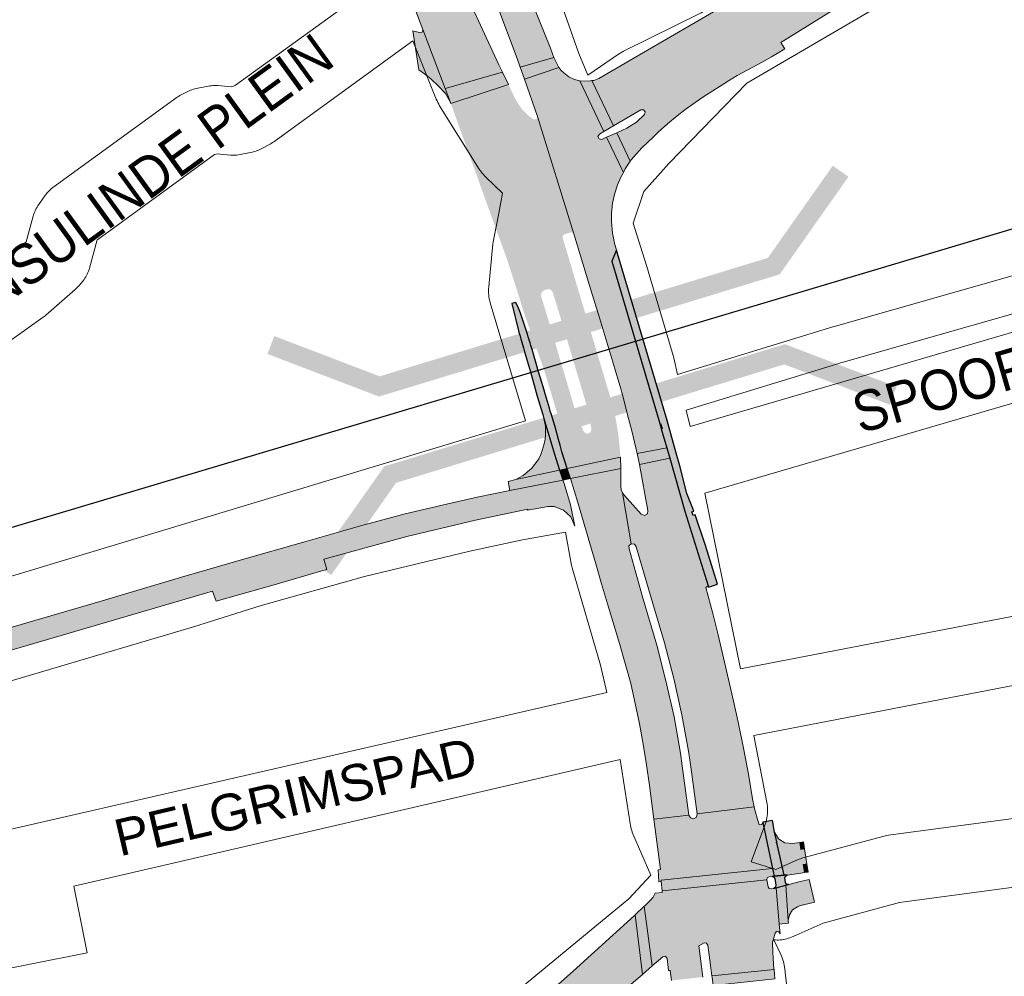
# Paper-space layout 'Layout1' of a CAD drawing. Header units: metres. Extents: x 123097 to 144122, y 392739 to 407589.
# Tile 350 of 510: x 135225 to 135413, y 396833 to 397016. Entities that reach past the tile are written whole.
import ezdxf
from ezdxf.enums import TextEntityAlignment as Align

# ---------------------------------------------------------------- set-up
doc = ezdxf.new("R2010")
doc.units = ezdxf.units.M
doc.header["$MEASUREMENT"] = 0
for name, color, linetype, lineweight in [('gs-anno-wegen algemeen tekst', 7, 'Continuous', 0), ('gs-knt-aanvullende hoofdweg', 7, 'Continuous', 0), ('gs-knt-fietspaden', 7, 'Continuous', 0), ('gs-knt-hoofdweg', 7, 'Continuous', 0), ('gs-knt-spoorlijn', 7, 'Continuous', 30), ('gs-knt-wegen algemeen', 7, 'Continuous', 0), ('gs-symb-viaduct', 7, 'Continuous', 0), ('ir-ARC-asfalt-hoofdwegen-te inspecteren', 5, 'Continuous', 0), ('ir-ARC-fietspaden naastliggend- te inspecteren', 1, 'Continuous', 0)]:
    doc.layers.add(name, color=color, linetype=linetype, lineweight=lineweight)
doc.styles.add('Style-Arial', font='arial.ttf')

# ---------------------------------------------------------------- blocks, each defined once
blk = doc.blocks.new('gg0-viaduct_6')
at = {"layer": 'gs-symb-viaduct', "linetype": 'Continuous'}
blk.add_hatch(color=7, dxfattribs=at).paths.add_polyline_path([(-55.76, -16.89), (-58, -14), (-40, 0), (40, 0), (58, -14), (55.76, -16.89), (38.75, -3.66), (-38.75, -3.66)])

psp = doc.layouts.get("Layout1")

# ---------------------------------------------------------------- hatches: boundary and pattern name
at = {"layer": 'ir-ARC-asfalt-hoofdwegen-te inspecteren', "linetype": 'Continuous', "lineweight": 13}
for points in [[(135306.219, 397041.983), (135307.577, 397039.06), (135312.857, 397027.047), (135316.164, 397018.697), (135320.048, 397008.394), (135320.637, 397006.755), (135327.051, 397008.583), (135326.387, 397010.371), (135320.393, 397025.378), (135318.334, 397029.901), (135314.748, 397037.775), (135309.359, 397050.276), (135307.674, 397053.85), (135306.391, 397056.571), (135302.196, 397065.48), (135300.126, 397069.876), (135299.407, 397071.401), (135295.267, 397080.19), (135294.654, 397081.492), (135285.274, 397101.471), (135283.58, 397105.066), (135282.847, 397106.621), (135280.616, 397111.357), (135278.944, 397110.549), (135265.731, 397138.631), (135267.429, 397139.447), (135262.572, 397149.793), (135261.199, 397152.717), (135260.795, 397153.576), (135259.082, 397152.804), (135250.053, 397172.125), (135251.739, 397172.891), (135246.893, 397183.265), (135245.202, 397182.503), (135243.241, 397186.698), (135244.934, 397187.475), (135240.64, 397196.619), (135233.284, 397193.185), (135255.198, 397146.335), (135274.971, 397104.061), (135286.918, 397080.413), (135296.265, 397062.567), (135301.751, 397051.601)], [(135305.932, 397030.157), (135306.035, 397030.754), (135306.633, 397030.854), (135308.795, 397029.57), (135312.646, 397027.282), (135312.857, 397027.047), (135307.577, 397039.06), (135306.239, 397038.421), (135304.869, 397041.352), (135301.685, 397048.168), (135300.318, 397050.946), (135294.599, 397062.572), (135283.705, 397082.972), (135275.278, 397097.894), (135253.059, 397145.34), (135231.126, 397192.177), (135225.357, 397189.483), (135247.287, 397142.632), (135260.028, 397115.412), (135258.322, 397114.614), (135259.353, 397112.411), (135263.253, 397104.077), (135264.416, 397101.593), (135266.251, 397097.672), (135270.146, 397089.361), (135274.363, 397080.417), (135275.477, 397078.052), (135276.47, 397075.947), (135281.004, 397066.034), (135281.938, 397063.994), (135282.902, 397061.886), (135289.293, 397046.649), (135289.804, 397045.358), (135290.482, 397043.647), (135293.889, 397035.042), (135295.407, 397031.104), (135297.171, 397026.544), (135299.977, 397019.293), (135302.042, 397013.958), (135306.307, 397002.671), (135317.251, 397005.79), (135316.567, 397007.219), (135306.024, 397029.958)], [(135307.316, 397000), (135306.307, 397002.671), (135302.042, 397013.958), (135301.92, 397013.45), (135301.41, 397013.34), (135300.12, 397013.66), (135301.292, 397006.244), (135302.318, 397005.492), (135303.58, 397004.52), (135305.03, 397003.111), (135306.372, 397001.702)], [(135307.391, 396999.78), (135318.38, 397003.43), (135317.251, 397005.79), (135306.307, 397002.671), (135307.316, 397000)], [(135336.62, 396994.459), (135338.44, 396995.527), (135334.332, 397004.175), (135333.643, 397004.078), (135332.028, 397004.125)], [(135339.062, 396994.218), (135337.133, 396993.357), (135340.332, 396986.621), (135340.699, 396987.306), (135341.65, 396988.77)], [(135319.806, 396928.012), (135328.157, 396929.786), (135327.159, 396932.841), (135326.46, 396935.21), (135325.144, 396939.674), (135325.445, 396938.129), (135325.467, 396936.555), (135325.364, 396935.689), (135325.201, 396934.833), (135324.844, 396933.558), (135324.538, 396932.741), (135324.167, 396931.944), (135324.076, 396931.75), (135322.795, 396930.077), (135321.174, 396928.731)], [(135340.19, 396925.46), (135341.81, 396915.735), (135342.428, 396915.663), (135342.749, 396915.129), (135345.448, 396906.06), (135348.21, 396896.78), (135349.98, 396889.97), (135351.52, 396883.08), (135352.78, 396876.12), (135353.128, 396873.545), (135354.4, 396864.12), (135365.317, 396865.513), (135365.02, 396867.02), (135364.232, 396871.691), (135363.331, 396876.34), (135362.952, 396878.264), (135362.049, 396882.574), (135361.035, 396887.063), (135358.419, 396898.31), (135357.392, 396902.416), (135356.054, 396907.351), (135356.305, 396907.585), (135356.616, 396907.44), (135352.047, 396921.951), (135349.193, 396932.044), (135343.4, 396930.88), (135345.02, 396922.09), (135344.921, 396921.444), (135344.351, 396921.124), (135343.748, 396921.378), (135340.53, 396924.92)], [(135328.157, 396929.786), (135319.806, 396928.012), (135318.323, 396927.592), (135318.631, 396925.871), (135328.776, 396927.894)], [(135346.178, 396863.098), (135352.86, 396863.9), (135351.584, 396873.32), (135351.26, 396875.71), (135350.01, 396882.67), (135348.47, 396889.56), (135346.69, 396896.35), (135343.972, 396905.581), (135341.41, 396914.76), (135341.392, 396915.337), (135341.81, 396915.735), (135340.19, 396925.46), (135339.94, 396926.05), (135339.87, 396926.7), (135339.84, 396930.1), (135330.215, 396928.181), (135331.615, 396923.626), (135333.901, 396915.752), (135335.051, 396911.921), (135336.158, 396908.098), (135337.296, 396904.273), (135339.593, 396896.696), (135340.704, 396892.885), (135341.728, 396889.046), (135342.614, 396885.221), (135343.412, 396881.333), (135344.096, 396877.424), (135344.717, 396873.512), (135345.305, 396869.534)], [(135164.53, 396876.023), (135162.912, 396882.07), (135240.784, 396904.831), (135255.927, 396909.36), (135267.565, 396912.73), (135279.224, 396916.059), (135290.855, 396919.341), (135298.66, 396921.424), (135306.518, 396923.296), (135312.424, 396924.615), (135318.631, 396925.871), (135328.776, 396927.894), (135328.999, 396927.21), (135330.225, 396923.174), (135331.084, 396919.113), (135330.288, 396920.842), (135328.895, 396922.14), (135327.114, 396922.813), (135325.857, 396922.862), (135325.235, 396922.742), (135322.04, 396922.128), (135322.053, 396922.34), (135312.11, 396920.212), (135298.955, 396917.13), (135283.138, 396912.798), (135283.704, 396910.809), (135282.728, 396910.54), (135273.64, 396907.903), (135271.593, 396907.332), (135262.553, 396904.734), (135261.87, 396906.695), (135167.264, 396878.958), (135167.827, 396876.978)], [(135352.86, 396863.9), (135346.178, 396863.098), (135347.428, 396853.526), (135346.994, 396853.437), (135347.131, 396851.173), (135347.563, 396851.222), (135347.542, 396851.461), (135368.831, 396853.71), (135366.953, 396862.564), (135366.777, 396862.094), (135366.279, 396862.035), (135366.007, 396862.872), (135365.432, 396864.927), (135365.317, 396865.513), (135354.4, 396864.12), (135354.266, 396863.514), (135353.732, 396863.198), (135353.147, 396863.364)], [(135367.758, 396851.525), (135367.814, 396851.914), (135368.15, 396852.116), (135368.771, 396852.196), (135369.145, 396852.231), (135368.831, 396853.71), (135347.542, 396851.461), (135347.563, 396851.222), (135347.734, 396849.41)], [(135349.54, 396832.313), (135355.513, 396832.967), (135355.243, 396835.001), (135354.719, 396838.959), (135355.792, 396839.492), (135356.219, 396839.442), (135356.445, 396839.077), (135356.952, 396835.233), (135357.24, 396833.213), (135369.099, 396834.419), (135369.094, 396834.482), (135368.913, 396836.607), (135368.869, 396837.725), (135368.841, 396839.579), (135369.297, 396841.377), (135369.606, 396841.672), (135370.029, 396841.616), (135370.252, 396841.252), (135370.092, 396843.101), (135369.494, 396850.008), (135369.068, 396849.892), (135368.568, 396849.802), (135368.199, 396849.875), (135367.991, 396850.188), (135367.758, 396851.525), (135347.734, 396849.41), (135347.75, 396849.109), (135346.413, 396849.002), (135346.013, 396848.232), (135345.463, 396847.569), (135344.404, 396846.574), (135344.271, 396846.516), (135345.803, 396835.135), (135347.845, 396836.864), (135348.368, 396836.966), (135348.691, 396836.542), (135348.98, 396834.21), (135349.293, 396834.239)], [(135371.337, 396850.51), (135371.8, 396843.782), (135372.032, 396844.863), (135372.647, 396845.782), (135373.558, 396846.409), (135373.954, 396846.55), (135376.805, 396847.291), (135375.827, 396851.589), (135374.119, 396851.194), (135371.911, 396850.666), (135371.892, 396850.661)], [(135371.8, 396843.782), (135371.337, 396850.51), (135369.494, 396850.008), (135370.092, 396843.101), (135371.837, 396843.252), (135371.804, 396843.558)], [(135207.134, 396800.362), (135209.399, 396794.443), (135216.728, 396795.703), (135234.486, 396798.937), (135252.239, 396802.226), (135265.55, 396804.74), (135294.919, 396810.513), (135309.915, 396813.522), (135311.843, 396813.815), (135313.919, 396813.994), (135315.999, 396813.864), (135320.823, 396813.158), (135325.51, 396811.818), (135328.447, 396810.432), (135331.328, 396808.938), (135331.638, 396809.676), (135342.508, 396804.927), (135345.877, 396803.368), (135347.382, 396809.122), (135347.217, 396809.163), (135344.635, 396810.31), (135339.833, 396812.416), (135338.246, 396813.112), (135328.295, 396817.477), (135327.712, 396818.131), (135327.845, 396818.997), (135336.305, 396826.607), (135341.849, 396831.593), (135343.962, 396833.487), (135342.598, 396844.833), (135342.474, 396844.728), (135330.727, 396834.115), (135323.995, 396828.109), (135322.164, 396826.889), (135320.269, 396825.771), (135319.548, 396825.365), (135317.287, 396824.474), (135315.351, 396823.881), (135313.377, 396823.43), (135308.481, 396822.425), (135282.442, 396817.278), (135269.403, 396811.885), (135267.533, 396811.509), (135251.488, 396808.412), (135234.312, 396805.227), (135216.179, 396801.934)], [(135357.507, 396831.344), (135369.237, 396832.652), (135369.099, 396834.419), (135357.24, 396833.213), (135357.277, 396832.956)]]:
    psp.add_hatch(color=5, dxfattribs=at).paths.add_polyline_path(points, flags=0)
at = {"layer": 'ir-ARC-asfalt-hoofdwegen-te inspecteren', "linetype": 'Continuous', "lineweight": 13, "extrusion": (0, 0, -1)}
for points in [[(-135560.316, 397123.091), (-135570.745, 397129.216), (-135574.634, 397131.472), (-135584.345, 397137.082), (-135584.73, 397137.149), (-135585.045, 397136.918), (-135585.61, 397135.998), (-135586.011, 397135.897), (-135592.353, 397139.596), (-135594.976, 397141.123), (-135601.21, 397144.753), (-135603.622, 397146.158), (-135610.382, 397150.103), (-135612.332, 397151.241), (-135619.219, 397155.264), (-135621.81, 397156.778), (-135623.697, 397157.88), (-135623.797, 397158.297), (-135623.26, 397159.212), (-135623.204, 397159.606), (-135623.442, 397159.925), (-135626.999, 397161.985), (-135628.868, 397162.942), (-135623.744, 397171.791), (-135622.028, 397170.592), (-135619.91, 397169.361), (-135616.955, 397167.638), (-135612.002, 397164.75), (-135609.513, 397163.298), (-135603.017, 397159.519), (-135600.997, 397158.348), (-135593.958, 397154.27), (-135567.182, 397135.204), (-135447.6, 397065.306), (-135393.814, 397033.955), (-135388.594, 397034.332), (-135383.675, 397031.435), (-135383.024, 397031.058), (-135375.885, 397026.885), (-135375.197, 397026.547), (-135374.523, 397026.215), (-135373.135, 397025.599), (-135370.749, 397024.822), (-135369.371, 397024.235), (-135342.214, 397008.426), (-135335.655, 397004.561), (-135334.672, 397004.223), (-135334.332, 397004.175), (-135338.44, 396995.527), (-135340.267, 396996.599), (-135343.669, 396998.583), (-135344.175, 396998.613), (-135344.498, 396998.222), (-135344.373, 396997.731), (-135342.815, 396996.253), (-135341.011, 396995.088), (-135339.062, 396994.218), (-135341.65, 396988.77), (-135341.846, 396989.041), (-135343.867, 396991.342), (-135346.075, 396993.465), (-135346.956, 396994.313), (-135348.746, 396995.919), (-135350.597, 396997.455), (-135352.07, 396998.591), (-135354.019, 397000), (-135355.691, 397001.116), (-135358.624, 397002.97), (-135360.414, 397004.118), (-135362.039, 397005.152), (-135366.965, 397007.755), (-135368.592, 397008.707), (-135369.71, 397009.361), (-135371.196, 397010.23), (-135370.423, 397011.482), (-135380.488, 397017.691), (-135391.789, 397024.518), (-135406.436, 397033.194), (-135423.541, 397043.239), (-135435.484, 397050.22), (-135445.561, 397056.138), (-135458.967, 397064.01), (-135501.293, 397088.684), (-135523.054, 397101.369), (-135529.866, 397105.34), (-135540.692, 397111.651), (-135550.696, 397117.483)], [(-135323.935, 396997.346), (-135330.899, 396974.941), (-135333.88, 396965.026), (-135334.956, 396961.521), (-135335.511, 396959.677), (-135335.623, 396959.305), (-135336.377, 396956.8), (-135337.54, 396952.937), (-135338.694, 396949.103), (-135339.897, 396945.107), (-135339.971, 396944.861), (-135340.054, 396944.585), (-135340.176, 396944.178), (-135340.189, 396944.136), (-135341.334, 396939.669), (-135341.965, 396937.27), (-135342.96, 396932.95), (-135348.629, 396934.065), (-135346.525, 396941.225), (-135345.213, 396945.687), (-135345.099, 396946.076), (-135345.015, 396946.363), (-135344.941, 396946.613), (-135343.761, 396950.629), (-135342.642, 396954.436), (-135341.493, 396958.345), (-135340.758, 396960.845), (-135340.658, 396961.186), (-135338.157, 396969.697), (-135339.036, 396971.817), (-135338.644, 396973.147), (-135338.267, 396975.07), (-135338.179, 396975.728), (-135338.064, 396977.252), (-135338.075, 396978.78), (-135338.274, 396980.744), (-135338.68, 396982.675), (-135339.214, 396984.241), (-135339.869, 396985.755), (-135340.332, 396986.621), (-135337.133, 396993.357), (-135336.214, 396992.947), (-135335.696, 396993.026), (-135335.475, 396993.501), (-135335.749, 396993.948), (-135336.62, 396994.459), (-135332.028, 397004.125), (-135330.993, 397004.396), (-135329.896, 397004.925), (-135328.93, 397005.668), (-135328.471, 397006.131), (-135328.236, 397006.389), (-135328.017, 397006.66), (-135321.458, 397004.468)], [(-135374.931, 396857.433), (-135374.233, 396857.33), (-135374.014, 396858.674), (-135372.617, 396858.509), (-135371.168, 396858.595), (-135369.934, 396859.361), (-135369.215, 396860.622), (-135371.062, 396852.406), (-135371.607, 396852.456), (-135371.625, 396852.458), (-135373.862, 396852.765), (-135374.951, 396852.928), (-135374.684, 396854.484), (-135375.364, 396854.588)]]:
    psp.add_hatch(color=5, dxfattribs=at).paths.add_polyline_path(points, flags=0)
at = {"layer": 'ir-ARC-asfalt-hoofdwegen-te inspecteren', "linetype": 'Continuous', "lineweight": 13}
h = psp.add_hatch(color=5, dxfattribs=at)
h.paths.add_polyline_path([(135329.607, 396930.094), (135328.597, 396933.272), (135327.934, 396935.652), (135327.34, 396937.787), (135327.754, 396937.438), (135328.277, 396937.58), (135328.458, 396938.091), (135327.741, 396940.452), (135327.604, 396940.904), (135327.527, 396941.156), (135327.455, 396941.395), (135327.294, 396941.926), (135326.723, 396943.856), (135326.471, 396944.692), (135326.27, 396945.359), (135325.566, 396947.697), (135325.059, 396949.269), (135324.956, 396949.588), (135323.731, 396953.055), (135323.464, 396953.812), (135323.288, 396954.312), (135322.949, 396955.275), (135322.876, 396955.484), (135322.715, 396955.945), (135321.305, 396959.986), (135320.996, 396960.967), (135320.26, 396963.392), (135318.08, 396970.14), (135316.52, 396974.47), (135315.168, 396978.168), (135307.559, 396999.288), (135307.391, 396999.78), (135318.38, 397003.43), (135319.55, 397000.96), (135320.049, 397000), (135321.03, 396998.659), (135322.21, 396997.49), (135323.22, 396996.75), (135323.753, 396996.837), (135323.935, 396997.346), (135330.899, 396974.941), (135330.616, 396975.208), (135330.23, 396975.16), (135329.03, 396974.82), (135328.759, 396974.58), (135328.71, 396974.221), (135331.671, 396964.342), (135332.714, 396960.862), (135333.264, 396959.018), (135333.379, 396958.633), (135334.125, 396956.133), (135335.278, 396952.272), (135336.427, 396948.42), (135337.619, 396944.428), (135337.692, 396944.183), (135337.773, 396943.911), (135337.897, 396943.495), (135337.916, 396943.431), (135338.2, 396942.48), (135338.88, 396939.53), (135338.973, 396938.961), (135339.373, 396936.501), (135339.8, 396932.26)])
h.paths.add_polyline_path([(135333.338, 396936.717), (135332.775, 396937.103), (135331.061, 396941.405), (135331.05, 396941.443), (135330.919, 396941.884), (135330.842, 396942.144), (135330.771, 396942.385), (135329.592, 396946.36), (135328.436, 396950.262), (135327.295, 396954.11), (135326.56, 396956.589), (135326.433, 396957.016), (135325.903, 396958.805), (135324.581, 396963.16), (135324.719, 396963.697), (135325.11, 396964.09), (135325.91, 396964.35), (135326.471, 396964.259), (135326.82, 396963.81), (135328.15, 396959.494), (135328.691, 396957.677), (135328.814, 396957.264), (135329.555, 396954.78), (135330.703, 396950.927), (135331.86, 396947.043), (135333.046, 396943.063), (135333.118, 396942.821), (135333.197, 396942.558), (135333.325, 396942.126), (135333.34, 396942.077), (135334.248, 396937.545), (135333.991, 396936.913)], flags=16)
at = {"layer": 'ir-ARC-fietspaden naastliggend- te inspecteren', "linetype": 'Continuous', "lineweight": 30}
for points in [[(135356.616, 396907.44), (135356.546, 396907.661), (135352.047, 396921.951), (135349.193, 396932.044), (135348.629, 396934.065), (135347.562, 396937.697), (135347.738, 396937.751), (135347.442, 396938.707), (135347.267, 396938.668), (135338.157, 396969.697), (135339.036, 396971.817), (135348.707, 396939.294), (135348.908, 396938.538), (135350.424, 396933.049), (135351.082, 396930.619), (135352.442, 396925.325), (135353.615, 396922.476), (135353.79, 396921.956), (135353.79, 396921.956), (135353.416, 396921.827), (135353.66, 396921.118), (135354.028, 396921.245), (135356.001, 396915.369), (135358.337, 396908.003)], [(135369.145, 396852.231), (135368.831, 396853.71), (135367.041, 396862.15), (135366.953, 396862.564), (135368.829, 396862.896), (135369.215, 396860.622), (135369.627, 396858.791), (135369.531, 396858.614), (135369.666, 396858.614), (135371.062, 396852.406)]]:
    psp.add_hatch(color=1, dxfattribs=at).paths.add_polyline_path(points)
for points in [[(135328.157, 396929.786), (135329.607, 396930.094), (135328.597, 396933.272), (135328.236, 396934.567), (135327.934, 396935.652), (135327.34, 396937.787), (135326.647, 396940.124), (135326.512, 396940.581), (135326.438, 396940.832), (135326.368, 396941.071), (135326.208, 396941.615), (135325.635, 396943.524), (135325.385, 396944.368), (135325.188, 396945.033), (135324.499, 396947.363), (135324.024, 396948.965), (135323.931, 396949.28), (135322.884, 396952.804), (135322.657, 396953.569), (135322.508, 396954.07), (135322.214, 396955.058), (135322.147, 396955.266), (135321.994, 396955.737), (135320.688, 396959.771), (135320.286, 396960.729), (135319.797, 396961.817), (135319.03, 396961.61), (135320.364, 396956.149), (135320.62, 396955.341), (135320.76, 396954.85), (135321.247, 396953.144), (135321.464, 396952.384), (135322.563, 396948.535), (135323.691, 396944.582), (135323.881, 396943.918), (135324.853, 396940.619), (135324.924, 396940.381), (135324.998, 396940.134), (135325.144, 396939.674), (135326.46, 396935.21), (135326.778, 396934.133), (135327.159, 396932.841)], [(135371.337, 396850.51), (135371.892, 396850.661), (135371.51, 396850.735), (135371.299, 396851.062), (135371.176, 396851.901), (135371.274, 396852.27), (135371.607, 396852.456), (135371.062, 396852.406), (135369.145, 396852.231), (135368.771, 396852.196), (135369.072, 396852.08), (135369.236, 396851.803), (135369.451, 396850.502), (135369.377, 396850.123), (135369.068, 396849.892), (135369.494, 396850.008)]]:
    psp.add_hatch(color=1, dxfattribs=at).paths.add_polyline_path(points, flags=0)

# ---------------------------------------------------------------- linework, layer by layer
at = {"layer": 'gs-knt-aanvullende hoofdweg', "color": 7, "linetype": 'Continuous', "flags": 128}
for points in [[(135329.279, 396917.941), (135321.073, 396916.454), (135311.027, 396914.33), (135290.889, 396909.467), (135270.958, 396903.84), (135259.46, 396900.217), (135259.334, 396900.179), (135196.478, 396881.581), (135170.3, 396873.313)], [(135207.256, 396805.401), (135209.872, 396805.908), (135209.936, 396805.92), (135210.235, 396805.97), (135210.3, 396805.979), (135224.515, 396807.895), (135314.84, 396826.283), (135314.908, 396826.297), (135315.2, 396826.353), (135336.368, 396843.794), (135341.344, 396847.894), (135345.56, 396852.454)]]:
    psp.add_lwpolyline(points, dxfattribs=at)
at = {"layer": 'gs-knt-fietspaden', "color": 7, "linetype": 'Continuous', "flags": 128}
for points in [[(135350.694, 396948.063), (135380.307, 396957.126), (135380.372, 396957.146), (135415.939, 396967.279), (135416.016, 396967.3), (135434.031, 396971.995), (135434.098, 396972.011), (135481.015, 396983.256), (135492.153, 396986.134), (135501.508, 396988.553), (135546.399, 397001.105), (135567.196, 397007.847), (135619.481, 397025.654), (135689.151, 397051.127)], [(135492.258, 396978.911), (135482.741, 396976.452), (135482.681, 396976.437), (135435.768, 396965.193), (135417.825, 396960.516), (135382.331, 396950.405), (135382.328, 396950.404), (135382.325, 396950.403), (135352.318, 396941.219)], [(135170.105, 396893.424), (135321.608, 396939.215)]]:
    psp.add_lwpolyline(points, dxfattribs=at)
at = {"layer": 'gs-knt-hoofdweg', "color": 7, "linetype": 'Continuous', "flags": 128}
for points in [[(135333.519, 397005.202), (135339.371, 397009.218), (135339.692, 397009.427), (135340.022, 397009.62), (135340.36, 397009.797), (135355.162, 397017.096), (135623.535, 397173.882), (135627.221, 397176.125)], [(135634.274, 397161.664), (135631.799, 397160.158), (135631.677, 397160.085), (135363.933, 397003.666), (135348.989, 396988.365), (135344.222, 396983.006), (135342.214, 396976.98)], [(135321.004, 397036.5), (135324.112, 397029.747), (135324.201, 397029.545), (135324.284, 397029.342), (135328.657, 397018.279), (135328.762, 397017.996), (135331.796, 397009.383), (135333.519, 397005.202)], [(135321.608, 396939.215), (135314.907, 396961.741), (135314.806, 396962.116), (135314.722, 396962.496), (135314.658, 396962.879), (135314.611, 396963.265), (135314.584, 396963.652), (135314.575, 396964.041), (135314.585, 396964.429), (135314.614, 396964.816), (135315.424, 396972.973), (135315.454, 396973.233), (135315.465, 396973.312), (135315.473, 396973.363), (135315.516, 396973.621), (135315.53, 396973.7), (135316.398, 396978.192), (135317.268, 396982.694), (135314.066, 396985.729), (135313.826, 396985.966), (135313.596, 396986.214), (135313.377, 396986.47), (135313.169, 396986.736), (135312.972, 396987.01), (135312.787, 396987.292), (135305.239, 396999.352), (135305.058, 396999.657), (135304.89, 396999.97), (135304.736, 397000.289), (135304.597, 397000.615), (135300.125, 397011.742)], [(135342.214, 396976.98), (135345.039, 396967.846), (135345.067, 396967.753), (135349.831, 396951.65), (135349.89, 396951.439), (135349.944, 396951.227), (135350.694, 396948.063)], [(135352.318, 396941.219), (135353.058, 396938.098)], [(135355.883, 396925.359), (135362.716, 396891.859)], [(135337.199, 396887.344), (135335.952, 396892.564), (135330.542, 396911.096), (135330.466, 396911.375), (135330.4, 396911.657), (135330.344, 396911.941), (135329.279, 396917.941)], [(135365.254, 396879.089), (135367.723, 396866.34), (135367.785, 396865.976), (135367.83, 396865.61), (135367.858, 396865.242), (135367.869, 396864.873), (135367.863, 396864.504), (135367.84, 396864.135), (135367.8, 396863.768), (135367.743, 396863.404), (135367.67, 396863.042), (135367.58, 396862.684), (135367.474, 396862.331), (135367.351, 396861.983), (135364.712, 396855.007)], [(135345.56, 396852.454), (135342.164, 396860.326), (135342.037, 396860.639), (135341.923, 396860.957), (135341.823, 396861.28), (135341.736, 396861.606), (135341.663, 396861.936), (135341.604, 396862.269), (135339.696, 396874.549)], [(135369.045, 396840.088), (135370.392, 396837.28), (135370.539, 396836.955), (135370.672, 396836.624), (135370.789, 396836.287), (135370.892, 396835.945), (135370.979, 396835.599), (135371.051, 396835.25), (135371.107, 396834.897), (135371.235, 396833.958), (135371.251, 396833.829), (135381.018, 396752.29), (135391.101, 396699.65)]]:
    psp.add_lwpolyline(points, dxfattribs=at)
at = {"layer": 'gs-knt-spoorlijn', "color": 7, "linetype": 'Continuous', "flags": 128}
psp.add_lwpolyline([(134986.283, 396848.094), (135586.8, 397027.306), (135733.58, 397076.219), (135790.701, 397097.302), (136787.994, 397497.452)], dxfattribs=at)
at = {"layer": 'gs-knt-wegen algemeen', "color": 7, "linetype": 'Continuous', "flags": 128}
for points in [[(135221.714, 396969.406), (135226.249, 396973.373), (135227.587, 396978.263), (135227.677, 396978.565), (135227.783, 396978.863), (135227.903, 396979.156), (135228.036, 396979.442), (135228.184, 396979.722), (135228.345, 396979.994), (135228.519, 396980.258), (135229.862, 396982.192), (135230.046, 396982.444), (135230.242, 396982.687), (135230.449, 396982.92), (135230.667, 396983.143), (135230.895, 396983.355), (135231.134, 396983.556), (135231.382, 396983.745), (135255.139, 397001.012), (135255.372, 397001.174), (135255.613, 397001.326), (135255.859, 397001.467), (135256.112, 397001.597), (135257.174, 397002.115), (135257.425, 397002.231), (135257.681, 397002.336), (135257.941, 397002.43), (135258.205, 397002.514), (135258.472, 397002.585), (135258.742, 397002.646), (135261.05, 397003.111), (135261.35, 397003.164), (135261.653, 397003.203), (135261.956, 397003.228), (135262.261, 397003.239), (135262.566, 397003.235), (135262.87, 397003.217), (135265.452, 397003.005), (135265.898, 397003.095), (135266.254, 397003.288), (135294.198, 397023.525)], [(135300.125, 397011.742), (135273.55, 396992.496), (135273.32, 396992.337), (135273.084, 396992.188), (135272.841, 396992.049), (135271.255, 396991.187), (135271.008, 396991.06), (135270.756, 396990.943), (135270.499, 396990.837), (135270.238, 396990.742), (135269.973, 396990.659), (135269.705, 396990.586), (135269.434, 396990.526), (135267.125, 396990.06), (135266.825, 396990.006), (135266.522, 396989.967), (135266.218, 396989.942), (135265.913, 396989.931), (135265.608, 396989.935), (135265.303, 396989.953), (135262.719, 396990.165), (135262.223, 396990.065), (135239.928, 396973.861), (135239.851, 396973.75), (135238.382, 396968.381), (135238.295, 396968.089), (135238.194, 396967.801), (135238.08, 396967.518), (135237.952, 396967.241), (135237.812, 396966.97), (135237.659, 396966.706), (135237.494, 396966.449), (135237.317, 396966.201), (135237.128, 396965.961), (135236.377, 396965.049), (135236.204, 396964.847), (135236.023, 396964.653), (135235.835, 396964.466), (135235.638, 396964.287), (135230.039, 396959.389), (135229.872, 396959.248), (135229.7, 396959.112), (135229.523, 396958.982), (135209.445, 396944.719)], [(135353.058, 396938.098), (135478.702, 396974.837)], [(135484.19, 396957.933), (135482.878, 396961.996), (135482.764, 396962.152), (135482.654, 396962.228), (135482.364, 396962.306), (135482.027, 396962.244), (135355.883, 396925.359)], [(135362.716, 396891.859), (135428.728, 396904.592), (135452.489, 396909.506), (135463.774, 396912.128), (135495.477, 396920.624)], [(135499.249, 396908.156), (135467.039, 396899.524), (135466.828, 396899.471), (135455.358, 396896.806), (135455.204, 396896.772), (135431.322, 396891.833), (135431.241, 396891.817), (135431.237, 396891.816), (135431.233, 396891.815), (135365.254, 396879.089)], [(135184.16, 396852.225), (135208.392, 396857.785), (135337.199, 396887.344)], [(135339.696, 396874.549), (135235.374, 396850.358)], [(135364.712, 396855.007), (135369.418, 396853.507), (135373.683, 396855.394), (135373.914, 396855.491), (135374.149, 396855.579), (135374.388, 396855.658), (135374.629, 396855.728), (135390.129, 396859.887), (135390.401, 396859.953), (135390.675, 396860.008), (135390.952, 396860.051), (135441.057, 396866.764), (135504.103, 396875.192)], [(135436.314, 396852.992), (135393.097, 396847.202), (135378.489, 396843.283), (135373.306, 396840.991), (135372.426, 396840.601), (135372.135, 396840.481), (135371.839, 396840.375), (135371.538, 396840.283), (135371.233, 396840.206), (135370.925, 396840.144), (135370.614, 396840.097), (135370.301, 396840.065), (135369.987, 396840.048), (135369.672, 396840.046), (135369.358, 396840.06), (135369.045, 396840.088)]]:
    psp.add_lwpolyline(points, dxfattribs=at)
psp.add_lwpolyline([(135235.374, 396850.358), (135237.908, 396837.616, -0.3705431), (135237.901, 396837.605), (135216.081, 396833.265)], format="xyb", dxfattribs=at)
at = {"layer": 'ir-ARC-asfalt-hoofdwegen-te inspecteren', "color": 5, "linetype": 'Continuous', "lineweight": 13}
for points in [[(135299.977, 397019.293), (135302.042, 397013.958), (135306.307, 397002.671), (135317.251, 397005.79), (135316.567, 397007.219), (135306.024, 397029.958)], [(135316.164, 397018.697), (135320.048, 397008.394), (135320.637, 397006.755), (135327.051, 397008.583), (135326.387, 397010.371), (135320.393, 397025.378)], [(135355.513, 396832.967), (135355.243, 396835.001), (135354.719, 396838.959), (135355.792, 396839.492), (135356.219, 396839.442), (135356.445, 396839.077), (135356.952, 396835.233), (135357.24, 396833.213), (135369.099, 396834.419), (135369.094, 396834.482), (135368.913, 396836.607), (135368.869, 396837.725), (135368.841, 396839.579), (135369.297, 396841.377), (135369.606, 396841.672), (135370.029, 396841.616), (135370.252, 396841.252), (135370.092, 396843.101), (135369.494, 396850.008), (135369.068, 396849.892), (135368.568, 396849.802), (135368.199, 396849.875), (135367.991, 396850.188), (135367.758, 396851.525), (135347.734, 396849.41), (135347.75, 396849.109), (135346.413, 396849.002), (135346.013, 396848.232), (135345.463, 396847.569), (135344.404, 396846.574), (135344.271, 396846.516), (135345.803, 396835.135), (135347.845, 396836.864), (135348.368, 396836.966), (135348.691, 396836.542), (135348.98, 396834.21), (135349.293, 396834.239), (135349.54, 396832.313)]]:
    psp.add_lwpolyline(points, dxfattribs=at)
at = {"layer": 'ir-ARC-asfalt-hoofdwegen-te inspecteren', "color": 5, "linetype": 'Continuous', "lineweight": 13, "flags": 128}
for points in [[(135369.371, 397024.235), (135342.214, 397008.426), (135335.655, 397004.561), (135334.672, 397004.223), (135334.332, 397004.175), (135338.44, 396995.527), (135340.267, 396996.599), (135343.669, 396998.583), (135344.175, 396998.613), (135344.498, 396998.222), (135344.373, 396997.731), (135342.815, 396996.253), (135341.011, 396995.088), (135339.062, 396994.218), (135341.65, 396988.77), (135341.846, 396989.041), (135343.867, 396991.342), (135346.075, 396993.465), (135346.956, 396994.313), (135348.746, 396995.919), (135350.597, 396997.455), (135352.07, 396998.591), (135354.019, 397000), (135355.691, 397001.116), (135358.624, 397002.97), (135360.414, 397004.118), (135362.039, 397005.152), (135366.965, 397007.755), (135368.592, 397008.707), (135369.71, 397009.361), (135371.196, 397010.23), (135370.423, 397011.482), (135380.488, 397017.691)], [(135167.264, 396878.958), (135261.87, 396906.695), (135262.553, 396904.734), (135271.593, 396907.332), (135273.64, 396907.903), (135282.728, 396910.54), (135283.704, 396910.809), (135283.138, 396912.798), (135298.955, 396917.13), (135312.11, 396920.212), (135322.053, 396922.34), (135322.04, 396922.128), (135325.235, 396922.742), (135325.857, 396922.862), (135327.114, 396922.813), (135328.895, 396922.14), (135330.288, 396920.842), (135331.084, 396919.113), (135330.225, 396923.174), (135328.999, 396927.21), (135328.776, 396927.894), (135318.631, 396925.871), (135312.424, 396924.615), (135306.518, 396923.296), (135298.66, 396921.424), (135290.855, 396919.341), (135279.224, 396916.059), (135267.565, 396912.73), (135255.927, 396909.36), (135240.784, 396904.831), (135162.912, 396882.07)], [(135341.849, 396831.593), (135343.962, 396833.487), (135342.598, 396844.833), (135342.474, 396844.728), (135330.727, 396834.115), (135323.995, 396828.109)]]:
    psp.add_lwpolyline(points, dxfattribs=at)
at = {"layer": 'ir-ARC-asfalt-hoofdwegen-te inspecteren', "color": 5, "linetype": 'Continuous', "lineweight": 13}
for points in [[(135307.316, 397000), (135306.307, 397002.671), (135302.042, 397013.958), (135301.92, 397013.45), (135301.41, 397013.34), (135300.12, 397013.66), (135301.292, 397006.244), (135302.318, 397005.492), (135303.58, 397004.52), (135305.03, 397003.111), (135306.372, 397001.702)], [(135327.051, 397008.583), (135320.637, 397006.755), (135321.458, 397004.468), (135328.017, 397006.66)], [(135307.391, 396999.78), (135318.38, 397003.43), (135317.251, 397005.79), (135306.307, 397002.671), (135307.316, 397000)], [(135323.935, 396997.346), (135330.899, 396974.941), (135333.88, 396965.026), (135334.956, 396961.521), (135335.511, 396959.677), (135335.623, 396959.305), (135336.377, 396956.8), (135337.54, 396952.937), (135338.694, 396949.103), (135339.897, 396945.107), (135339.971, 396944.861), (135340.054, 396944.585), (135340.176, 396944.178), (135340.189, 396944.136), (135341.334, 396939.669), (135341.965, 396937.27), (135342.96, 396932.95), (135348.629, 396934.065), (135346.525, 396941.225), (135345.213, 396945.687), (135345.099, 396946.076), (135345.015, 396946.363), (135344.941, 396946.613), (135343.761, 396950.629), (135342.642, 396954.436), (135341.493, 396958.345), (135340.758, 396960.845), (135340.658, 396961.186), (135338.157, 396969.697), (135339.036, 396971.817), (135338.644, 396973.147), (135338.267, 396975.07), (135338.179, 396975.728), (135338.064, 396977.252), (135338.075, 396978.78), (135338.274, 396980.744), (135338.68, 396982.675), (135339.214, 396984.241), (135339.869, 396985.755), (135340.332, 396986.621), (135337.133, 396993.357), (135336.214, 396992.947), (135335.696, 396993.026), (135335.475, 396993.501), (135335.749, 396993.948), (135336.62, 396994.459), (135332.028, 397004.125), (135330.993, 397004.396), (135329.896, 397004.925), (135328.93, 397005.668), (135328.471, 397006.131), (135328.236, 397006.389), (135328.017, 397006.66), (135321.458, 397004.468)], [(135336.62, 396994.459), (135338.44, 396995.527), (135334.332, 397004.175), (135333.643, 397004.078), (135332.028, 397004.125)], [(135339.062, 396994.218), (135337.133, 396993.357), (135340.332, 396986.621), (135340.699, 396987.306), (135341.65, 396988.77)], [(135343.4, 396930.88), (135349.193, 396932.044), (135348.629, 396934.065), (135342.96, 396932.95)], [(135330.215, 396928.181), (135339.84, 396930.1), (135339.8, 396932.26), (135329.607, 396930.094)], [(135340.19, 396925.46), (135341.81, 396915.735), (135342.428, 396915.663), (135342.749, 396915.129), (135345.448, 396906.06), (135348.21, 396896.78), (135349.98, 396889.97), (135351.52, 396883.08), (135352.78, 396876.12), (135353.128, 396873.545), (135354.4, 396864.12), (135365.317, 396865.513), (135365.02, 396867.02), (135364.232, 396871.691), (135363.331, 396876.34), (135362.952, 396878.264), (135362.049, 396882.574), (135361.035, 396887.063), (135358.419, 396898.31), (135357.392, 396902.416), (135356.054, 396907.351), (135356.305, 396907.585), (135356.616, 396907.44), (135352.047, 396921.951), (135349.193, 396932.044), (135343.4, 396930.88), (135345.02, 396922.09), (135344.921, 396921.444), (135344.351, 396921.124), (135343.748, 396921.378), (135340.53, 396924.92)], [(135328.157, 396929.786), (135319.806, 396928.012), (135318.323, 396927.592), (135318.631, 396925.871), (135328.776, 396927.894)], [(135328.157, 396929.786), (135328.776, 396927.894), (135330.215, 396928.181), (135329.607, 396930.094)], [(135346.178, 396863.098), (135352.86, 396863.9), (135351.584, 396873.32), (135351.26, 396875.71), (135350.01, 396882.67), (135348.47, 396889.56), (135346.69, 396896.35), (135343.972, 396905.581), (135341.41, 396914.76), (135341.392, 396915.337), (135341.81, 396915.735), (135340.19, 396925.46), (135339.94, 396926.05), (135339.87, 396926.7), (135339.84, 396930.1), (135330.215, 396928.181), (135331.615, 396923.626), (135333.901, 396915.752), (135335.051, 396911.921), (135336.158, 396908.098), (135337.296, 396904.273), (135339.593, 396896.696), (135340.704, 396892.885), (135341.728, 396889.046), (135342.614, 396885.221), (135343.412, 396881.333), (135344.096, 396877.424), (135344.717, 396873.512), (135345.305, 396869.534)], [(135374.931, 396857.433), (135374.233, 396857.33), (135374.014, 396858.674), (135372.617, 396858.509), (135371.168, 396858.595), (135369.934, 396859.361), (135369.215, 396860.622), (135371.062, 396852.406), (135371.607, 396852.456), (135371.625, 396852.458), (135373.862, 396852.765), (135374.951, 396852.928), (135374.684, 396854.484), (135375.364, 396854.588)], [(135374.014, 396858.674), (135374.233, 396857.33), (135374.931, 396857.433), (135374.731, 396858.771)], [(135374.951, 396852.928), (135375.602, 396853.026), (135375.364, 396854.588), (135374.684, 396854.484)], [(135371.337, 396850.51), (135371.8, 396843.782), (135372.032, 396844.863), (135372.647, 396845.782), (135373.558, 396846.409), (135373.954, 396846.55), (135376.805, 396847.291), (135375.827, 396851.589), (135374.119, 396851.194), (135371.911, 396850.666), (135371.892, 396850.661)], [(135344.271, 396846.516), (135342.598, 396844.833), (135343.962, 396833.487), (135345.803, 396835.135)]]:
    psp.add_lwpolyline(points, close=True, dxfattribs=at)
at = {"layer": 'ir-ARC-asfalt-hoofdwegen-te inspecteren', "color": 5, "linetype": 'Continuous', "lineweight": 13, "flags": 128}
for points in [[(135319.806, 396928.012), (135328.157, 396929.786), (135327.159, 396932.841), (135326.46, 396935.21), (135325.144, 396939.674), (135325.445, 396938.129), (135325.467, 396936.555), (135325.364, 396935.689), (135325.201, 396934.833), (135324.844, 396933.558), (135324.538, 396932.741), (135324.167, 396931.944), (135324.076, 396931.75), (135322.795, 396930.077), (135321.174, 396928.731)], [(135352.86, 396863.9), (135346.178, 396863.098), (135347.428, 396853.526), (135346.994, 396853.437), (135347.131, 396851.173), (135347.563, 396851.222), (135347.542, 396851.461), (135368.831, 396853.71), (135366.953, 396862.564), (135366.777, 396862.094), (135366.279, 396862.035), (135366.007, 396862.872), (135365.432, 396864.927), (135365.317, 396865.513), (135354.4, 396864.12), (135354.266, 396863.514), (135353.732, 396863.198), (135353.147, 396863.364)], [(135367.758, 396851.525), (135367.814, 396851.914), (135368.15, 396852.116), (135368.771, 396852.196), (135369.145, 396852.231), (135368.831, 396853.71), (135347.542, 396851.461), (135347.563, 396851.222), (135347.734, 396849.41)], [(135371.8, 396843.782), (135371.337, 396850.51), (135369.494, 396850.008), (135370.092, 396843.101), (135371.837, 396843.252), (135371.804, 396843.558)], [(135357.507, 396831.344), (135369.237, 396832.652), (135369.099, 396834.419), (135357.24, 396833.213), (135357.277, 396832.956)]]:
    psp.add_lwpolyline(points, close=True, dxfattribs=at)
at = {"layer": 'ir-ARC-asfalt-hoofdwegen-te inspecteren', "color": 5, "linetype": 'Continuous', "lineweight": 13, "extrusion": (0, 0, -1)}
for points in [[(-135327.051, 397008.583), (-135320.637, 397006.755), (-135328.017, 397006.66), (-135321.458, 397004.468)], [(-135343.4, 396930.88), (-135349.193, 396932.044), (-135342.96, 396932.95), (-135348.629, 396934.065)], [(-135344.271, 396846.516), (-135342.598, 396844.833), (-135345.803, 396835.135), (-135343.962, 396833.487)]]:
    psp.add_solid(points, dxfattribs=at)
at = {"layer": 'ir-ARC-asfalt-hoofdwegen-te inspecteren', "color": 5, "linetype": 'Continuous', "lineweight": 13}
for points in [[(135330.215, 396928.181), (135339.84, 396930.1), (135329.607, 396930.094), (135339.8, 396932.26)], [(135328.157, 396929.786), (135328.776, 396927.894), (135329.607, 396930.094), (135330.215, 396928.181)], [(135374.014, 396858.674), (135374.233, 396857.33), (135374.731, 396858.771), (135374.931, 396857.433)], [(135374.951, 396852.928), (135375.602, 396853.026), (135374.684, 396854.484), (135375.364, 396854.588)]]:
    psp.add_solid(points, dxfattribs=at)
at = {"layer": 'ir-ARC-fietspaden naastliggend- te inspecteren', "color": 1, "linetype": 'Continuous', "lineweight": 30}
for points in [[(135348.629, 396934.065), (135349.193, 396932.044), (135352.047, 396921.951), (135356.546, 396907.661), (135356.616, 396907.44), (135358.337, 396908.003), (135356.001, 396915.369), (135354.028, 396921.245), (135353.66, 396921.118), (135353.416, 396921.827), (135353.79, 396921.956), (135353.79, 396921.956), (135353.615, 396922.476), (135352.442, 396925.325), (135351.082, 396930.619), (135350.424, 396933.049), (135348.908, 396938.538), (135348.707, 396939.294), (135339.036, 396971.817), (135338.157, 396969.697), (135347.267, 396938.668), (135347.442, 396938.707), (135347.738, 396937.751), (135347.562, 396937.697)], [(135328.157, 396929.786), (135329.607, 396930.094), (135328.597, 396933.272), (135328.236, 396934.567), (135327.934, 396935.652), (135327.34, 396937.787), (135326.647, 396940.124), (135326.512, 396940.581), (135326.438, 396940.832), (135326.368, 396941.071), (135326.208, 396941.615), (135325.635, 396943.524), (135325.385, 396944.368), (135325.188, 396945.033), (135324.499, 396947.363), (135324.024, 396948.965), (135323.931, 396949.28), (135322.884, 396952.804), (135322.657, 396953.569), (135322.508, 396954.07), (135322.214, 396955.058), (135322.147, 396955.266), (135321.994, 396955.737), (135320.688, 396959.771), (135320.286, 396960.729), (135319.797, 396961.817), (135319.03, 396961.61), (135320.364, 396956.149), (135320.62, 396955.341), (135320.76, 396954.85), (135321.247, 396953.144), (135321.464, 396952.384), (135322.563, 396948.535), (135323.691, 396944.582), (135323.881, 396943.918), (135324.853, 396940.619), (135324.924, 396940.381), (135324.998, 396940.134), (135325.144, 396939.674), (135326.46, 396935.21), (135326.778, 396934.133), (135327.159, 396932.841)], [(135368.831, 396853.71), (135369.145, 396852.231), (135371.062, 396852.406), (135369.666, 396858.614), (135369.531, 396858.614), (135369.627, 396858.791), (135369.215, 396860.622), (135368.829, 396862.896), (135366.953, 396862.564), (135367.041, 396862.15)], [(135371.337, 396850.51), (135371.892, 396850.661), (135371.51, 396850.735), (135371.299, 396851.062), (135371.176, 396851.901), (135371.274, 396852.27), (135371.607, 396852.456), (135371.062, 396852.406), (135369.145, 396852.231), (135368.771, 396852.196), (135369.072, 396852.08), (135369.236, 396851.803), (135369.451, 396850.502), (135369.377, 396850.123), (135369.068, 396849.892), (135369.494, 396850.008)]]:
    psp.add_lwpolyline(points, close=True, dxfattribs=at)

# ---------------------------------------------------------------- block references
at = {"layer": 'gs-symb-viaduct', "color": 7, "linetype": 'Continuous'}
for p, rotation in [((135331.923, 396955.505), 196.9632854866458), ((135332.924, 396942.173), 16.96328548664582)]:
    psp.add_blockref('gg0-viaduct_6', p, dxfattribs=dict(at, rotation=rotation))

# ---------------------------------------------------------------- texts
at = {"layer": 'gs-anno-wegen algemeen tekst', "color": 7, "style": 'Style-Arial', "width": 0.909091}
for s, rotation, p in [('INSULINDE PLEIN', 36.0103, (135249.744, 396986.035)), ('SPOORDIJK', 16.2185, (135411.566, 396948.328))]:
    psp.add_text(s, height=7.7, rotation=rotation, dxfattribs=at).set_placement(p, align=Align.MIDDLE_CENTER)
at = {"layer": 'gs-anno-wegen algemeen tekst', "color": 7, "style": 'Style-Arial'}
psp.add_text('PELGRIMSPAD', height=7, rotation=13.1341, dxfattribs=at).set_placement((135277.726, 396867.426), align=Align.MIDDLE_CENTER)

doc.saveas('drawing.dxf')
